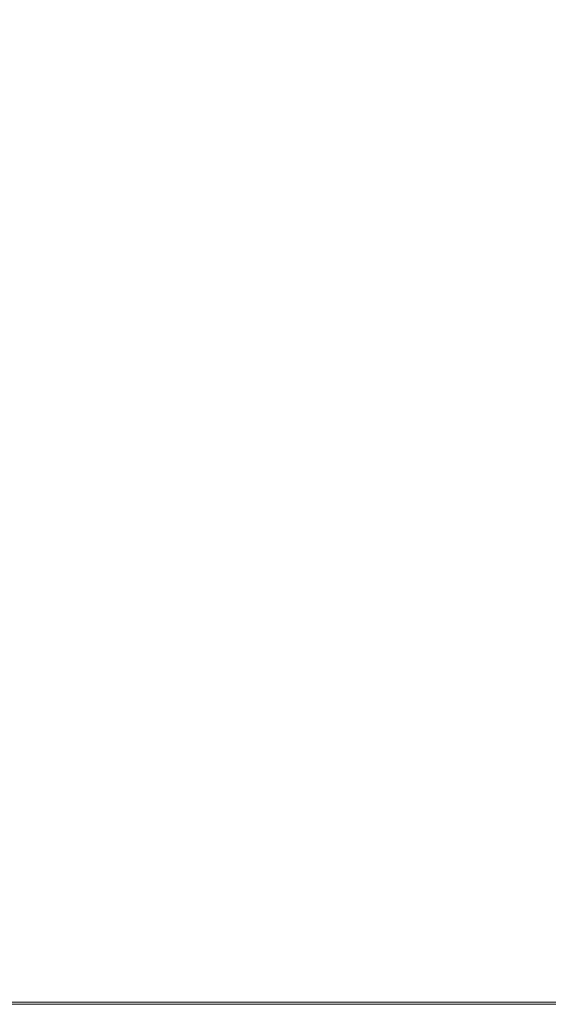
# Model space of a CAD drawing. Header units: millimetres. Extents: x -30280 to 309309, y -17460 to 4378.
# Tile 426 of 656: x 147400 to 147891, y -14922 to -14007. Entities that reach past the tile are written whole.
import ezdxf

# ---------------------------------------------------------------- set-up
doc = ezdxf.new("R2010")
doc.units = ezdxf.units.MM
doc.header["$MEASUREMENT"] = 0
doc.linetypes.add('Wipeout_Contour', pattern=[1000, 0, -1000])
doc.layers.add('P1_PLANTA PRIMERA_4_Nuevo_08_E_Envans secs', color=7, linetype='Continuous')
doc.layers.add('P1_PLANTA PRIMERA_4_Nuevo_14_PAV_Soft Light Grey 0554_Pluma_Nº__29', color=7, linetype='Continuous', lineweight=20)

msp = doc.modelspace()

# ---------------------------------------------------------------- wipeouts: each hides what was drawn before it
at = {"color": 254, "linetype": 'Wipeout_Contour', "lineweight": 0, "ltscale": 11546169.40718183}
msp.add_wipeout([(147377.62, -12475.05), (147377.62, -14920.05), (147901.16, -14920.05), (147903.85, -14904.98), (147970.96, -14530.19), (147971.59, -14527.86), (147975.53, -14505.56), (147953.93, -14505.56), (147953.93, -14450), (147967.57, -14023.89), (148390.29, -14023.89), (148403.86, -14450), (148403.93, -14505.56), (148382.33, -14505.56), (148386.26, -14527.86), (148386.9, -14530.19), (148428.93, -14764.93), (148470.96, -14530.19), (148471.59, -14527.86), (148475.53, -14505.56), (148453.93, -14505.56), (148453.93, -14450), (148467.57, -14023.89), (148890.29, -14023.89), (148903.86, -14450), (148903.93, -14505.56), (148882.33, -14505.56), (148886.26, -14527.86), (148886.9, -14530.19), (148928.93, -14764.93), (148970.96, -14530.19), (148971.59, -14527.86), (148975.53, -14505.56), (148953.93, -14505.56), (148953.93, -14450), (148967.57, -14023.89), (149390.29, -14023.89), (149403.86, -14450), (149403.93, -14505.56), (149382.33, -14505.56), (149386.26, -14527.86), (149386.9, -14530.19), (149428.93, -14764.93), (149470.96, -14530.19), (149471.59, -14527.86), (149475.53, -14505.56), (149453.93, -14505.56), (149453.93, -14450), (149467.57, -14023.89), (149890.29, -14023.89), (149903.86, -14450), (149903.93, -14505.56), (149882.33, -14505.56), (149886.26, -14527.86), (149886.9, -14530.19), (149928.93, -14764.93), (149970.96, -14530.19), (149971.59, -14527.86), (149975.53, -14505.56), (149953.93, -14505.56), (149953.93, -14450), (149967.57, -14023.89), (150390.29, -14023.89), (150403.86, -14450), (150403.93, -14505.56), (150382.33, -14505.56), (150386.26, -14527.86), (150386.9, -14530.19), (150428.93, -14764.93), (150470.96, -14530.19), (150471.59, -14527.86), (150475.53, -14505.56), (150453.93, -14505.56), (150453.93, -14450), (150467.57, -14023.89), (150732.62, -14023.89), (150732.62, -12475.05)], dxfattribs=at).dxf.layer = 'P1_PLANTA PRIMERA_4_Nuevo_08_E_Envans secs'

# ---------------------------------------------------------------- next in the draw order: linework, layer by layer
at = {"layer": 'P1_PLANTA PRIMERA_4_Nuevo_14_PAV_Soft Light Grey 0554_Pluma_Nº__29', "color": 7, "linetype": 'Continuous', "lineweight": 20}
for p, q in [((151941.36, -14920.05), (146255.12, -14920.05)), ((151941.36, -14922.05), (146255.12, -14922.05))]:
    msp.add_line(p, q, dxfattribs=at)

doc.saveas('drawing.dxf')
